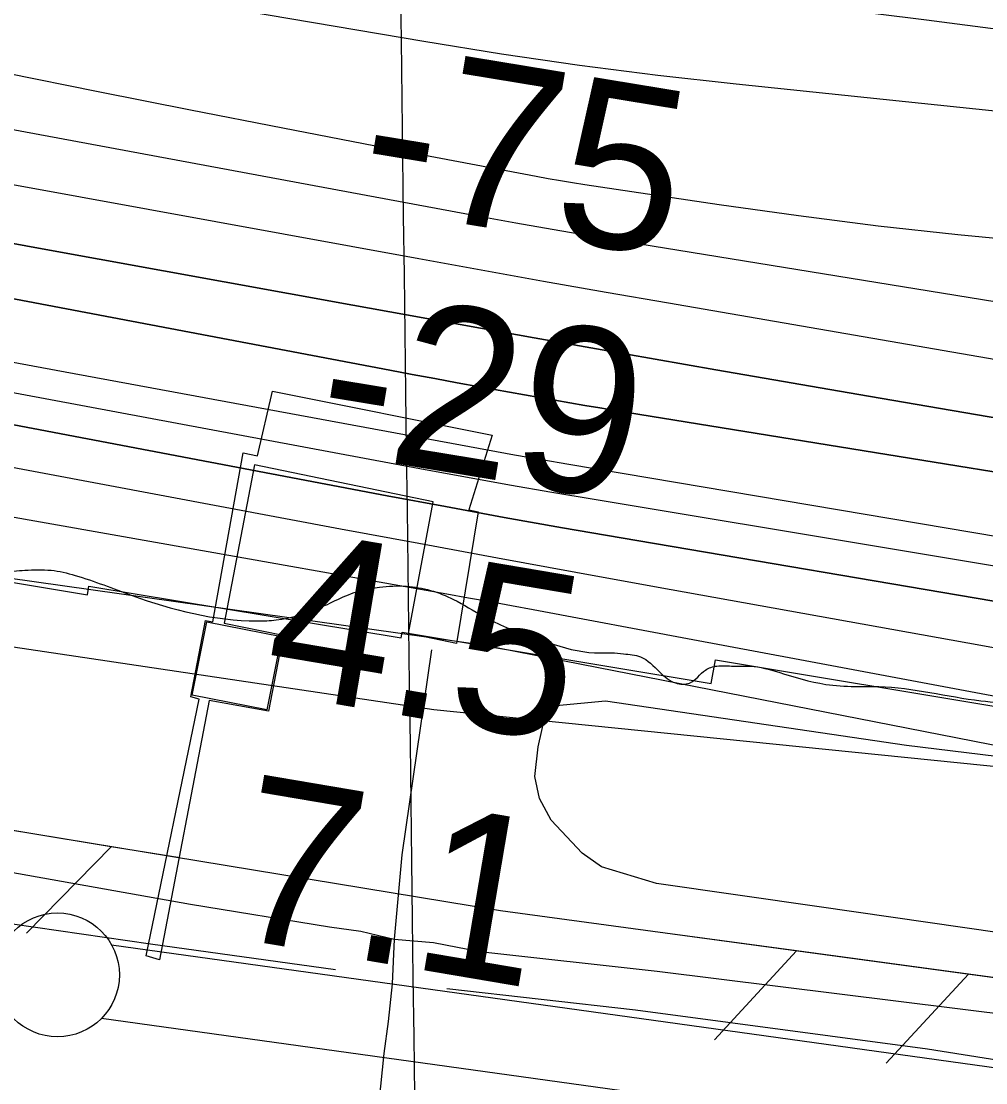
# Model space of a CAD drawing. Extents: x 3734862 to 3772949, y 391520 to 417239.
# Drawn here: x 3746760.1 to 3747149.6, y 403824 to 404252.7 of the extents above; entities that cross this region are included whole.
import ezdxf

# ---------------------------------------------------------------- set-up
doc = ezdxf.new("R2010")
doc.units = 0
for name, color, linetype in [('V-BLDG-OTLN', 7, 'Continuous'), ('V-CHAN-DOCK', 7, 'Continuous'), ('V-FLOD-BASE', 7, 'Continuous'), ('V-GRID-MAJR', 7, 'Continuous'), ('V-LEVE-TOET', 7, 'Continuous'), ('V-RIVR-EDGE', 7, 'Continuous'), ('V-RIVR-RANG', 7, 'Continuous'), ('V-ROAD-CNTR', 7, 'Continuous'), ('V-RRAP-FSHR', 7, 'Continuous'), ('V-RRAP-RVMT', 7, 'Continuous'), ('V-SITE-VEGE', 7, 'Continuous'), ('V-SURV-LINE', 7, 'Continuous'), ('V-TOPO-DPTH', 7, 'Continuous'), ('V-TOPO-MAJR', 7, 'Continuous'), ('V-TOPO-MINR', 7, 'Continuous'), ('V-TOPO-WATR', 7, 'Continuous')]:
    doc.layers.add(name, color=color, linetype=linetype)

msp = doc.modelspace()

# ---------------------------------------------------------------- linework, layer by layer
at = {"layer": 'V-BLDG-OTLN'}
msp.add_lwpolyline([(3746859.28, 403974.55), (3746829.13, 403980.52), (3746834.99, 404010.13), (3746865.14, 404004.16)], close=True, dxfattribs=at)
at = {"layer": 'V-CHAN-DOCK'}
msp.add_lwpolyline([(3746815.89, 403873.66), (3746810.52, 403875.28), (3746831.88, 403978.97), (3746828.5, 403979.83), (3746834.5, 404010.66), (3746837.44, 404010.09), (3746849.67, 404078.45), (3746855.45, 404077.24), (3746861.5, 404103.23), (3746950.18, 404085.56), (3746940.86, 404055.43), (3746944.58, 404054.62), (3746935.78, 404001.42), (3746916.39, 404005.44), (3746926.42, 404058.65), (3746854.23, 404073.53), (3746841.99, 404009.67), (3746865.79, 404004.81), (3746859.93, 403974.13), (3746835.99, 403978.37), (3746815.89, 403873.66)], dxfattribs=at)
at = {"layer": 'V-FLOD-BASE'}
for points in [[(3745647.58, 404007.67), (3745759.24, 403999.37), (3745906.32, 403989.39), (3746041.06, 403979.34), (3746162.62, 403972.02), (3746302.12, 403962), (3746411.08, 403953.22), (3746440.51, 403951.5), (3746440.09, 403942.62), (3746555.83, 403923.14), (3746710, 403894.97), (3746812.26, 403880.08), (3746887.04, 403869.73)], [(3746931.91, 403862.02), (3747008.08, 403853.53), (3747126.04, 403837.79), (3747268.5, 403815.17), (3747399.55, 403797.17), (3747547.42, 403777.84), (3747715.21, 403753.02), (3747906.35, 403728.78), (3748034.29, 403712.43)]]:
    msp.add_lwpolyline(points, dxfattribs=at)
at = {"layer": 'V-GRID-MAJR'}
msp.add_spline([(3747006.75, 396956.28), (3746929.21, 403013.98), (3746851.64, 409074.29), (3746774.06, 415134.6), (3746774.03, 415137.2)], degree=3, dxfattribs=at)
at = {"layer": 'V-LEVE-TOET'}
msp.add_lwpolyline([(3745630.75, 404037.05), (3745648.49, 404037.6), (3745661.58, 404034.87), (3745674.68, 404030.73), (3745700.4, 404024.33), (3745794.31, 404016.4), (3745972.12, 404005.64), (3746182.43, 403994.11), (3746361.37, 403981.95), (3746497.95, 403959.77), (3746556.85, 403948.4), (3746724.13, 403914.7), (3746828.46, 403896.08), (3746884.55, 403887.03), (3746897.17, 403885.23), (3746910.73, 403882.03), (3746926.62, 403880.71), (3746945.32, 403877.07), (3747016.82, 403869.03), (3747186.83, 403847.95), (3747357.52, 403822.21), (3747570.36, 403792.94)], dxfattribs=at)
at = {"layer": 'V-RIVR-EDGE'}
msp.add_spline([(3743293.35, 404868.11), (3743323.66, 404860.76), (3743346.3, 404858.28), (3743379.44, 404853.34), (3743405.31, 404846), (3743461.88, 404831.3), (3743501.07, 404815.03), (3743532.17, 404803.23), (3743554.39, 404794.68), (3743570.56, 404791), (3743591.99, 404789.33), (3743608.56, 404787.67), (3743623.11, 404785.21), (3743642.51, 404779.91), (3743665.54, 404773.38), (3743754.46, 404755.37), (3743775.88, 404750.46), (3743787.59, 404743.56), (3743806.56, 404731.79), (3743823.12, 404724.06), (3743854.64, 404713.47), (3743871.61, 404707.36), (3743894.23, 404697.6), (3743913.61, 404687.45), (3743935.83, 404677.69), (3743957.24, 404671.16), (3743969.37, 404670.32), (3743994.04, 404671.48), (3744006.98, 404671.04), (3744021.94, 404668.58), (3744046.99, 404661.24), (3744083.36, 404651.85), (3744107.2, 404645.32), (3744132.26, 404641.21), (3744163.79, 404636.28), (3744211.08, 404627.67), (3744243.41, 404620.72), (3744267.26, 404615), (3744300.8, 404605.61), (3744331.1, 404597.45), (3744358.58, 404587.68), (3744378.37, 404580.35), (3744415.54, 404566.11), (3744449.07, 404553.89), (3744477.36, 404545.33), (3744501.6, 404537.59), (3744520.19, 404531.48), (3744538.37, 404526.17), (3744566.65, 404515.19), (3744624.01, 404493.21), (3744650.26, 404478.59), (3744669.24, 404466), (3744673.66, 404457.5), (3744684.97, 404452.62), (3744691.83, 404445.73), (3744698.68, 404435.2), (3744707.56, 404430.32), (3744719.29, 404431.1), (3744724.96, 404433.11), (3744737.49, 404433.49), (3744745.98, 404431.44), (3744765.36, 404420.88), (3744785.14, 404405.87), (3744820.67, 404382.33), (3744830.37, 404379.88), (3744841.68, 404377.42), (3744853.81, 404374.56), (3744865.11, 404368.07), (3744872.78, 404361.98), (3744880.06, 404361.16), (3744903.51, 404359.08), (3744932.61, 404352.94), (3744944.72, 404347.65), (3744955.63, 404344.39), (3744974.61, 404334.23), (3744983.91, 404333.4), (3744995.24, 404333.78), (3745012.21, 404332.12), (3745022.32, 404329.67), (3745030.8, 404325.2), (3745039.29, 404324.77), (3745051.02, 404324.74), (3745074.87, 404324.68), (3745087.4, 404323.04), (3745109.63, 404318.13), (3745128.22, 404313.23), (3745160.16, 404309.51), (3745185.63, 404309.85), (3745207.88, 404311.01), (3745232.96, 404314.99), (3745247.11, 404315.77), (3745261.27, 404315.73), (3745274.6, 404312.46), (3745291.16, 404304.34), (3745304.09, 404298.64), (3745317.02, 404294.16), (3745333.59, 404292.91), (3745358.25, 404290.42), (3745387.76, 404284.69), (3745417.67, 404280.97), (3745454.05, 404273.2), (3745480.71, 404264.64), (3745507.78, 404255.28), (3745530.01, 404249.16), (3745550.22, 404245.47), (3745583.76, 404236.08), (3745619.72, 404227.91), (3745646, 404222.99), (3745654.89, 404220.94), (3745671.46, 404216.86), (3745683.58, 404211.98), (3745696.51, 404208.31), (3745719.14, 404203.4), (3745740.97, 404200.11), (3745764.41, 404195.2), (3745796.35, 404192.29), (3745832.72, 404185.73), (3745847.68, 404182.05), (3745861.81, 404175.95), (3745871.1, 404171.48), (3745887.67, 404168.21), (3745902.23, 404169.38), (3745918.02, 404175.41), (3745932.58, 404177.8), (3745945.93, 404177.77), (3745956.84, 404177.33), (3745971.79, 404172.85), (3746023.92, 404156.55), (3746042.51, 404154.07), (3746070.81, 404150.36), (3746091.43, 404149.91), (3746112.05, 404147.84), (3746132.67, 404145.36), (3746160.15, 404141.65), (3746177.13, 404139.18), (3746193.3, 404138.74), (3746209.48, 404138.3), (3746272.53, 404128.03), (3746296.38, 404124.33), (3746332.76, 404116.96), (3746353.37, 404112.87), (3746368.74, 404112.43), (3746375.61, 404112.41), (3746387.34, 404112.38), (3746403.1, 404109.91), (3746420.88, 404105.83), (3746440.27, 404098.1), (3746450.77, 404091.2), (3746455.2, 404083.91), (3746464.89, 404079.43), (3746485.5, 404070.89), (3746515.4, 404063.54), (3746551.78, 404056.57), (3746563.09, 404054.12), (3746573.59, 404048.43), (3746585.71, 404043.96), (3746610.37, 404041.06), (3746625.74, 404041.43), (3746635.85, 404041.41), (3746653.63, 404036.91), (3746669.39, 404034.45), (3746697.69, 404030.33), (3746728.81, 404025.4), (3746736.5, 404025.79), (3746744.18, 404026.58), (3746752.68, 404029.79), (3746761.58, 404030.98), (3746772.1, 404030.96), (3746781.8, 404028.91), (3746804.82, 404020.77), (3746855.35, 404010.53), (3746863.03, 404010.92), (3746880.43, 404015.73), (3746897.84, 404022.97), (3746904.71, 404024.16), (3746915.63, 404024.54), (3746934.62, 404019.23), (3746946.74, 404012.33), (3746956.03, 404007.86), (3746973, 404001.75), (3746991.59, 403997.66), (3746998.46, 403997.65), (3747003.31, 403997.23), (3747010.18, 403996), (3747017.85, 403989.91), (3747024.31, 403985.45), (3747029.97, 403985.44), (3747036.45, 403990.68), (3747040.91, 403992.28), (3747047.78, 403992.27), (3747054.65, 403992.25), (3747065.97, 403989.8), (3747084.96, 403984.9), (3747096.69, 403984.06), (3747106.39, 403984.03), (3747147.63, 403978.27), (3747177.54, 403976.58), (3747201.8, 403975.31), (3747217.98, 403974.46), (3747231.73, 403974.83), (3747241.83, 403974.8), (3747259.62, 403973.14), (3747333.59, 403961.64), (3747359.06, 403957.93), (3747384.94, 403958.27), (3747403.96, 403962.68), (3747410.83, 403962.66), (3747420.53, 403960.61), (3747433.46, 403957.75), (3747435.48, 403953.7), (3747437.08, 403948.85), (3747439.5, 403945.6), (3747444.35, 403943.17), (3747456.47, 403938.69), (3747480.31, 403932.56), (3747502.54, 403930.08), (3747511.84, 403928.04), (3747522.75, 403925.58), (3747535.68, 403923.13), (3747553.06, 403919.04), (3747578.52, 403912.51), (3747635.91, 403900.64), (3747669.86, 403893.28), (3747690.47, 403889.58), (3747709.47, 403885.9), (3747725.24, 403885.46), (3747740.61, 403885.82), (3747754.75, 403882.96), (3747766.87, 403879.29), (3747778.19, 403875.22), (3747787.48, 403872.77), (3747802.44, 403871.11), (3747819.02, 403870.67), (3747872.78, 403864.06), (3747906.34, 403860.34), (3747953.64, 403855.78), (3747986.38, 403851.65), (3748020.34, 403848.74), (3748057.53, 403842.58), (3748089.86, 403835.22), (3748115.32, 403831.92), (3748133.52, 403831.47), (3748147.26, 403829.42), (3748150.08, 403824.96), (3748152.48, 403814.44), (3748156.9, 403803.11), (3748167, 403798.23), (3748176.7, 403797.4), (3748186.41, 403796.97), (3748193.28, 403796.95), (3748205.02, 403803.39), (3748215.96, 403810.65), (3748222.84, 403813.86), (3748233.76, 403814.65), (3748239.83, 403814.23), (3748245.48, 403811.79), (3748251.14, 403808.94), (3748288.72, 403799.95), (3748317.02, 403796.24), (3748335.61, 403793.77), (3748353.8, 403792.11), (3748366.33, 403788.03), (3748379.26, 403782.34), (3748384.9, 403776.67), (3748389.75, 403775.04), (3748397.84, 403774.61), (3748406.33, 403775.8), (3748426.96, 403778.18), (3748460.52, 403776.07), (3748475.07, 403774.42), (3748491.24, 403772.76), (3748504.18, 403772.73), (3748524.81, 403773.09), (3748537.74, 403772.65), (3748551.89, 403768.97), (3748559.56, 403764.51), (3748568.45, 403761.25), (3748600.38, 403755.11), (3748608.87, 403755.89), (3748624.24, 403755.86), (3748646.47, 403752.97), (3748662.64, 403748.48), (3748676.78, 403746.83), (3748692.94, 403739.51), (3748706.28, 403735.84), (3748725.68, 403732.15), (3748751.14, 403728.45), (3748770.55, 403728), (3748784.3, 403727.96), (3748793.6, 403727.94), (3748809.76, 403723.05), (3748824.71, 403718.97), (3748846.54, 403713.66), (3748865.54, 403711.18), (3748886.16, 403709.92), (3748902.33, 403707.86), (3748920.11, 403704.58), (3748946.78, 403697.64), (3748987.19, 403686.22), (3749018.71, 403678.86), (3749042.97, 403675.56), (3749065.6, 403671.06), (3749091.48, 403670.59), (3749109.27, 403669.33), (3749133.12, 403666.04), (3749146.86, 403664.79), (3749158.98, 403660.32), (3749181.61, 403654.6), (3749198.59, 403651.32), (3749225.68, 403649.64), (3749243.87, 403646.76), (3749268.13, 403645.49), (3749289.15, 403643.41), (3749299.25, 403641.77), (3749316.63, 403635.66), (3749328.75, 403630.78), (3749349.76, 403625.47), (3749370.77, 403619.76), (3749386.94, 403617.29), (3749403.11, 403614.42), (3749420.08, 403610.74), (3749470.59, 403594.85), (3749501.3, 403585.06), (3749524.74, 403580.56), (3749548.19, 403578.88), (3749568, 403577.62), (3749600.74, 403572.28)], degree=3, dxfattribs=at)
at = {"layer": 'V-ROAD-CNTR'}
msp.add_lwpolyline([(3746925.79, 403998.86), (3746913.73, 403916.01), (3746910.73, 403882.03), (3746909.9, 403863.98), (3746908.21, 403848.74), (3746906.43, 403835.78), (3746903.79, 403809.4), (3746900.61, 403794.79), (3746898.41, 403772.11), (3746896.21, 403750.83), (3746894.49, 403725.84), (3746893.22, 403703.17), (3746890.53, 403676.59)], dxfattribs=at)
at = {"layer": 'V-RRAP-FSHR'}
for p, q in [((3746796.39, 403919.34), (3746762.26, 403884.42)), ((3747073.18, 403877.24), (3747040.04, 403841.37)), ((3747142.54, 403867.83), (3747109.41, 403831.96))]:
    msp.add_line(p, q, dxfattribs=at)
for points in [[(3749101.87, 403567.71), (3748754.49, 403631.07), (3748465.33, 403680.4), (3748152.18, 403726.24), (3747986.62, 403750.74), (3747615.43, 403803.64), (3746953.63, 403893.47), (3746599.45, 403951.75), (3746431.67, 403990.27), (3746318.35, 404004.02), (3746003.6, 404017.2), (3745787.49, 404039.53), (3745567.7, 404065.03), (3745268.62, 404122.36), (3744919.72, 404198.84), (3744483.72, 404317.65), (3744096.93, 404414.47)], [(3745755.59, 404164.01), (3746133.61, 404114.94), (3746460.39, 404044.32), (3746926.68, 403974.72), (3747307.57, 403936.2), (3747787.51, 403855.87), (3748350.38, 403747.16), (3748744.72, 403693.77), (3749488.17, 403561.96), (3750009.67, 403476.17), (3750471.22, 403416.56), (3750755.01, 403362.08), (3751258.21, 403214.08), (3751991.45, 402977.77), (3752370.29, 402844.74), (3752705.56, 402720.89), (3753300.95, 402568.26)], [(3746796.39, 403919.34), (3746727.32, 403930.71)], [(3746823.29, 403914.92), (3746796.39, 403919.34)], [(3747073.18, 403877.24), (3747022.08, 403884.18)], [(3747142.54, 403867.83), (3747073.18, 403877.24)], [(3747211.9, 403858.41), (3747142.54, 403867.83)]]:
    msp.add_lwpolyline(points, dxfattribs=at)
at = {"layer": 'V-RRAP-RVMT'}
for p, q in [((3746650.84, 404043.57), (3746786.79, 404021.03)), ((3746786.79, 404021.03), (3746787.4, 404024.59)), ((3746787.4, 404024.59), (3746913.56, 404003.62)), ((3746913.56, 404003.62), (3746913.94, 404005.98)), ((3746913.94, 404005.98), (3747038.74, 403985.26)), ((3747038.74, 403985.26), (3747040.37, 403994.74)), ((3747040.37, 403994.74), (3747172.75, 403972.77))]:
    msp.add_line(p, q, dxfattribs=at)
at = {"layer": 'V-SITE-VEGE'}
msp.add_lwpolyline([(3747567.91, 403831.02), (3747286.75, 403865.62), (3747082.34, 403895.07), (3747016.67, 403904.44), (3746994.45, 403911.26), (3746986.57, 403916.76), (3746974.02, 403930.1), (3746969.36, 403938.86), (3746967.46, 403947.63), (3746968.79, 403959.65), (3746971.5, 403971.68), (3746976.1, 403976.32), (3746995.96, 403978.27), (3747117.59, 403960.41), (3747250.77, 403944), (3747387.66, 403924.83), (3747535.19, 403902.48)], dxfattribs=at)
at = {"layer": 'V-SURV-LINE'}
for points in [[(3746796.58, 403879.69), (3748270.47, 403674.88)], [(3748266.35, 403645.16), (3746792.46, 403849.97)]]:
    msp.add_lwpolyline(points, dxfattribs=at)
msp.add_circle((3746774.72, 403867.58), 25, dxfattribs=at)
at = {"layer": 'V-TOPO-DPTH'}
for points in [[(3747606.22, 404018.32), (3747372.79, 404055.97), (3747305.12, 404067.01), (3747237.47, 404078.21), (3747169.86, 404089.65), (3747102.28, 404101.25), (3747040.51, 404111.97), (3747003.84, 404118.37), (3746967.19, 404124.84), (3746930.55, 404131.39), (3746893.93, 404138.01), (3746765.59, 404161.34), (3746664.84, 404179.84), (3746564.14, 404198.59), (3746463.5, 404217.69), (3746362.91, 404237.03), (3746172.09, 404274.08), (3746161.71, 404276.12), (3746151.34, 404278.18), (3746140.97, 404280.28), (3746130.61, 404282.41), (3745745.54, 404362.25), (3745674.9, 404377.25), (3745604.37, 404392.72)], [(3747606.22, 404018.32), (3747372.79, 404055.97), (3747305.12, 404067.01), (3747237.47, 404078.21), (3747169.86, 404089.65), (3747102.28, 404101.25), (3747040.51, 404111.97), (3747003.84, 404118.37), (3746967.19, 404124.84), (3746930.55, 404131.39), (3746893.93, 404138.01), (3746765.59, 404161.34), (3746664.84, 404179.84), (3746564.14, 404198.59), (3746463.5, 404217.69), (3746362.91, 404237.03), (3746172.09, 404274.08), (3746161.71, 404276.12), (3746151.34, 404278.18), (3746140.97, 404280.28), (3746130.61, 404282.41), (3745745.54, 404362.25), (3745674.9, 404377.25), (3745604.37, 404392.72)], [(3747581.7, 404001.3), (3746999.88, 404095.54), (3746993.78, 404096.54), (3746987.69, 404097.55), (3746981.6, 404098.59), (3746975.51, 404099.64), (3746969.42, 404100.71), (3746963.34, 404101.78), (3746957.25, 404102.87), (3746951.17, 404103.96), (3746945.19, 404105.05), (3746936.12, 404106.7), (3746927.06, 404108.37), (3746917.99, 404110.06), (3746908.93, 404111.77), (3746188.48, 404248.38)], [(3746188.48, 404248.38), (3746908.93, 404111.77), (3746917.99, 404110.06), (3746927.06, 404108.37), (3746936.12, 404106.7), (3746945.19, 404105.05), (3746951.17, 404103.96), (3746957.25, 404102.87), (3746963.34, 404101.78), (3746969.42, 404100.71), (3746975.51, 404099.64), (3746981.6, 404098.59), (3746987.69, 404097.55), (3746993.78, 404096.54), (3746999.88, 404095.54), (3747581.7, 404001.3)], [(3747472.82, 403964.14), (3747002.37, 404044.07), (3746978.71, 404048.16), (3746955.07, 404052.34), (3746931.46, 404056.66), (3746907.86, 404061.07), (3746283.51, 404179.73)], [(3747472.82, 403964.14), (3747002.37, 404044.07), (3746978.71, 404048.16), (3746955.07, 404052.34), (3746931.46, 404056.66), (3746907.86, 404061.07), (3746283.51, 404179.73)], [(3746687.07, 404127.93), (3746777.79, 404111.05), (3746937.39, 404081.56), (3746948.34, 404079.56), (3746959.29, 404077.6), (3746970.26, 404075.69), (3746981.23, 404073.81), (3747187.83, 404039), (3747261.48, 404026.78), (3747335.18, 404014.81), (3747408.94, 404003.22), (3747482.73, 403991.88)], [(3746687.07, 404127.93), (3746777.79, 404111.05), (3746937.39, 404081.56), (3746948.34, 404079.56), (3746959.29, 404077.6), (3746970.26, 404075.69), (3746981.23, 404073.81), (3747187.83, 404039), (3747261.48, 404026.78), (3747335.18, 404014.81), (3747408.94, 404003.22), (3747482.73, 403991.88)], [(3746750.22, 404053.57), (3746816.63, 404041.97), (3746931.91, 404021.46), (3746940.65, 404019.89), (3746949.38, 404018.31), (3746958.11, 404016.71), (3746966.84, 404015.09), (3747031.32, 404003.05), (3747072.29, 403995.39), (3747113.25, 403987.72), (3747154.21, 403980.04), (3747195.17, 403972.34), (3747560.96, 403903.52)]]:
    msp.add_lwpolyline(points, dxfattribs=at)
at = {"layer": 'V-TOPO-MAJR'}
msp.add_lwpolyline([(3745489.49, 404440.55), (3746154.53, 404297.31), (3746155.36, 404297.14), (3746156.19, 404296.96), (3746157.02, 404296.79), (3746157.85, 404296.62), (3746175.1, 404293.16), (3746184.56, 404291.29), (3746194.03, 404289.45), (3746203.51, 404287.66), (3746212.99, 404285.9), (3746920.63, 404156.8), (3746945.82, 404152.24), (3746971.01, 404147.73), (3746996.22, 404143.29), (3747021.44, 404138.9), (3747415.35, 404070.87), (3747453.26, 404064.39), (3747491.18, 404058)], dxfattribs=at)
at = {"layer": 'V-TOPO-MINR'}
for points in [[(3743597.52, 404785.02), (3744377.85, 404534.14), (3745195.03, 404324.81), (3745208.25, 404321.45), (3745221.48, 404318.12), (3745234.73, 404314.85), (3745247.98, 404311.61), (3745261.25, 404308.42), (3745274.52, 404305.28), (3745287.81, 404302.19), (3745301.11, 404299.14), (3745976.79, 404145.77), (3745999.02, 404140.86), (3746021.29, 404136.1), (3746043.61, 404131.59), (3746065.96, 404127.24), (3746088.36, 404123.17), (3746110.79, 404119.31), (3746133.28, 404115.77), (3746155.8, 404112.43), (3746946.46, 404000.84), (3747533.97, 403885.76)], [(3745618.93, 404493.36), (3745685.6, 404479.42), (3745752.35, 404465.86), (3746093.91, 404398.05), (3746135.82, 404389.71), (3746177.72, 404381.35), (3746219.62, 404372.94), (3746261.51, 404364.52), (3746341.59, 404348.37), (3746423.59, 404332.24), (3746505.69, 404316.61), (3746587.92, 404301.75), (3746670.25, 404287.39), (3746922.66, 404244.59), (3746954.08, 404239.57), (3746985.56, 404234.96), (3747017.12, 404230.95), (3747048.74, 404227.35), (3747429.45, 404187.65), (3747469.22, 404183.29)], [(3745604.37, 404392.72), (3745674.9, 404377.25), (3745745.54, 404362.25), (3746130.61, 404282.41), (3746140.97, 404280.28), (3746151.34, 404278.18), (3746161.71, 404276.12), (3746172.09, 404274.08), (3746362.91, 404237.03), (3746463.5, 404217.69), (3746564.14, 404198.59), (3746664.84, 404179.84), (3746765.59, 404161.34), (3746893.93, 404138.01), (3746930.55, 404131.39), (3746967.19, 404124.84), (3747003.84, 404118.37), (3747040.51, 404111.97), (3747102.28, 404101.25), (3747169.86, 404089.65), (3747237.47, 404078.21), (3747305.12, 404067.01), (3747372.79, 404055.97), (3747606.22, 404018.32)], [(3745608.38, 404325.75), (3745942.26, 404259.46), (3745974.64, 404253.03), (3746007.02, 404246.6), (3746039.41, 404240.16), (3746071.79, 404233.72), (3746104.17, 404227.3), (3746136.56, 404220.9), (3746168.96, 404214.54), (3746201.36, 404208.2), (3746273.28, 404194.18), (3746341.66, 404180.93), (3746410.06, 404167.79), (3746478.49, 404154.81), (3746546.94, 404141.94), (3746923.2, 404071.67), (3746940.23, 404068.55), (3746957.27, 404065.49), (3746974.33, 404062.53), (3746991.4, 404059.64), (3747466.94, 403980.6)], [(3746687.14, 404324.52), (3746964.78, 404274.79), (3746978.13, 404272.51), (3746991.5, 404270.36), (3747004.91, 404268.43), (3747018.34, 404266.64), (3747125.7, 404253.17), (3747192.8, 404244.55), (3747259.86, 404235.65), (3747326.87, 404226.35), (3747393.84, 404216.77), (3747638.52, 404181.02)], [(3746188.48, 404248.38), (3746908.93, 404111.77), (3746917.99, 404110.06), (3746927.06, 404108.37), (3746936.12, 404106.7), (3746945.19, 404105.05), (3746951.17, 404103.96), (3746957.25, 404102.87), (3746963.34, 404101.78), (3746969.42, 404100.71), (3746975.51, 404099.64), (3746981.6, 404098.59), (3746987.69, 404097.55), (3746993.78, 404096.54), (3746999.88, 404095.54), (3747581.7, 404001.3)], [(3746753.9, 404231.87), (3746791.16, 404224.3), (3746828.43, 404216.85), (3746865.74, 404209.57), (3746903.08, 404202.41), (3746967.96, 404190.11), (3746972.88, 404189.21), (3746977.8, 404188.35), (3746982.73, 404187.55), (3746987.67, 404186.78), (3747041.88, 404178.69), (3747073.97, 404174.2), (3747106.1, 404170.09), (3747138.29, 404166.56), (3747170.54, 404163.41), (3747584.6, 404126.74)], [(3746666.13, 404225.73), (3746945.01, 404174), (3746959.76, 404171.32), (3746974.52, 404168.7), (3746989.3, 404166.18), (3747004.09, 404163.73), (3747329.69, 404110.84), (3747382.8, 404102.33), (3747435.94, 404093.98), (3747489.11, 404085.87)], [(3746283.51, 404179.73), (3746907.86, 404061.07), (3746931.46, 404056.66), (3746955.07, 404052.34), (3746978.71, 404048.16), (3747002.37, 404044.07), (3747472.82, 403964.14)], [(3746434.57, 404133.07), (3746888.93, 404047.76), (3746920.63, 404041.85), (3746952.34, 404035.98), (3746984.06, 404030.18), (3747015.78, 404024.43), (3747142.4, 404001.63), (3747221.96, 403987.31), (3747301.51, 403973), (3747381.07, 403958.71), (3747460.63, 403944.43), (3747588.02, 403921.58)], [(3746687.07, 404127.93), (3746777.79, 404111.05), (3746937.39, 404081.56), (3746948.34, 404079.56), (3746959.29, 404077.6), (3746970.26, 404075.69), (3746981.23, 404073.81), (3747187.83, 404039), (3747261.48, 404026.78), (3747335.18, 404014.81), (3747408.94, 404003.22), (3747482.73, 403991.88)]]:
    msp.add_lwpolyline(points, dxfattribs=at)
at = {"layer": 'V-TOPO-WATR'}
msp.add_lwpolyline([(3746750.22, 404053.57), (3746816.63, 404041.97), (3746931.91, 404021.46), (3746940.65, 404019.89), (3746949.38, 404018.31), (3746958.11, 404016.71), (3746966.84, 404015.09), (3747031.32, 404003.05), (3747072.29, 403995.39), (3747113.25, 403987.72), (3747154.21, 403980.04), (3747195.17, 403972.34), (3747560.96, 403903.52)], dxfattribs=at)

# ---------------------------------------------------------------- texts
at = {"layer": 'V-RIVR-RANG'}
for s, rotation, p in [('-75', 350.6529, (3746894.61, 404178.12)), ('-29', 350.6529, (3746877.34, 404079.61)), ('4.5', 350.3683, (3746856.6, 403982.11)), ('7.1', 350.3683, (3746842.45, 403883.08))]:
    msp.add_text(s, height=67, rotation=rotation, dxfattribs=at).set_placement(p)

doc.saveas('drawing.dxf')
